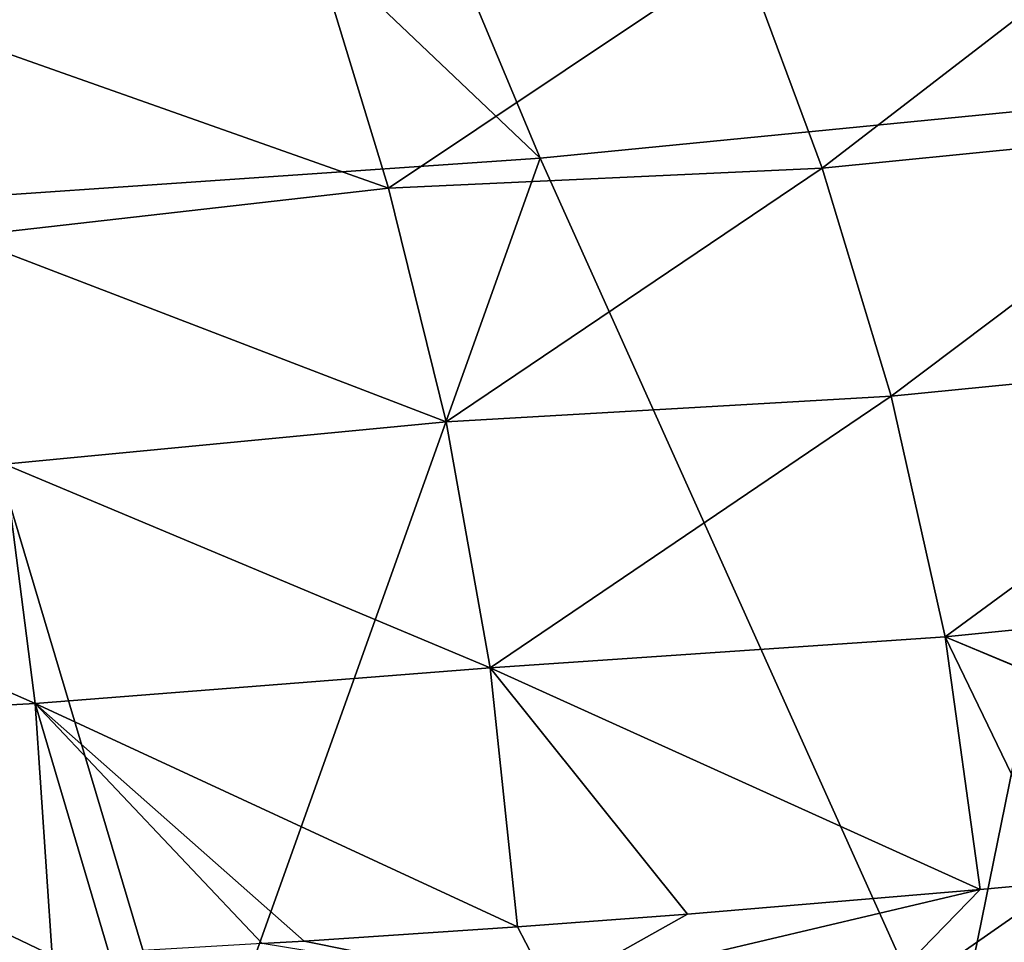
# Model space of a CAD drawing. Header units: metres. Extents: x -92 to 264, y -100 to 50.
# Tile 473 of 656: x 206.68 to 211.51, y -10.85 to -6.33. Entities that reach past the tile are written whole.
import ezdxf

# ---------------------------------------------------------------- set-up
doc = ezdxf.new("R2010")
doc.units = ezdxf.units.M
doc.layers.add('solid_21062050_01', color=7, linetype='CONTINUOUS')

msp = doc.modelspace()

# ---------------------------------------------------------------- linework, layer by layer
at = {"layer": 'solid_21062050_01'}
for points in [[(212.264359, -2.285282, 204.052475), (209.909729, -2.590094, 204.900589), (215.127121, -6.340286, 210.076675)], [(209.909729, -2.590094, 204.900589), (207.489777, -2.828987, 205.565613), (212.220596, -6.712608, 211.112579)], [(209.909729, -2.590094, 204.900589), (212.220596, -6.712608, 211.112579), (215.127121, -6.340286, 210.076675)], [(207.489777, -2.828987, 205.565613), (205.020554, -3.000383, 206.043167), (209.235046, -7.004419, 211.924866)], [(207.489777, -2.828987, 205.565613), (209.235046, -7.004419, 211.924866), (212.220596, -6.712608, 211.112579)], [(205.020554, -3.000383, 206.043167), (206.189865, -7.21383, 212.50827), (209.235046, -7.004419, 211.924866)], [(206.16394, -6.329877, 141.452698), (205.89827, -5.3256, 139.076813), (208.160797, -6.068626, 141.107376)], [(210.61795, -7.053858, 143.700378), (210.224228, -5.992579, 141.269104), (212.257614, -5.790279, 141.211533)], [(210.61795, -7.053858, 143.700378), (212.257614, -5.790279, 141.211533), (212.719589, -6.845491, 143.620651)], [(208.491882, -7.152878, 143.603592), (208.160797, -6.068626, 141.107376), (210.224228, -5.992579, 141.269104)], [(208.491882, -7.152878, 143.603592), (210.224228, -5.992579, 141.269104), (210.61795, -7.053858, 143.700378)], [(206.16394, -6.329877, 141.452698), (208.160797, -6.068626, 141.107376), (208.491882, -7.152878, 143.603592)], [(206.405258, -7.389386, 143.890793), (206.16394, -6.329877, 141.452698), (208.491882, -7.152878, 143.603592)], [(212.220596, -6.712608, 211.112579), (209.235046, -7.004419, 211.924866), (211.249863, -11.484357, 217.992599)], [(212.220596, -6.712608, 211.112579), (211.249863, -11.484357, 217.992599), (214.881866, -11.121347, 216.982498)], [(210.956894, -8.173144, 146.204529), (210.61795, -7.053858, 143.700378), (212.719589, -6.845491, 143.620651)], [(210.956894, -8.173144, 146.204529), (212.719589, -6.845491, 143.620651), (213.121185, -7.958547, 146.104095)], [(209.235046, -7.004419, 211.924866), (206.189865, -7.21383, 212.50827), (207.542114, -11.745054, 218.718521)], [(209.235046, -7.004419, 211.924866), (207.542114, -11.745054, 218.718521), (211.249863, -11.484357, 217.992599)], [(208.774399, -8.297577, 146.173874), (208.491882, -7.152878, 143.603592), (210.61795, -7.053858, 143.700378)], [(208.774399, -8.297577, 146.173874), (210.61795, -7.053858, 143.700378), (210.956894, -8.173144, 146.204529)], [(206.405258, -7.389386, 143.890793), (208.491882, -7.152878, 143.603592), (208.774399, -8.297577, 146.173874)], [(206.189865, -7.21383, 212.50827), (203.783691, -11.901681, 219.15538), (207.542114, -11.745054, 218.718521)], [(206.608078, -8.505708, 146.39772), (206.405258, -7.389386, 143.890793), (208.774399, -8.297577, 146.173874)], [(211.22113, -9.352098, 148.788681), (210.956894, -8.173144, 146.204529), (213.121185, -7.958547, 146.104095)], [(211.22113, -9.352098, 148.788681), (213.121185, -7.958547, 146.104095), (213.440994, -9.131002, 148.668991)], [(208.989502, -9.504575, 148.82576), (208.774399, -8.297577, 146.173874), (210.956894, -8.173144, 146.204529)], [(208.989502, -9.504575, 148.82576), (210.956894, -8.173144, 146.204529), (211.22113, -9.352098, 148.788681)], [(206.608078, -8.505708, 146.39772), (208.774399, -8.297577, 146.173874), (208.989502, -9.504575, 148.82576)], [(204.421188, -8.650124, 146.548813), (206.608078, -8.505708, 146.39772), (206.75827, -9.68059, 148.980286)], [(206.75827, -9.68059, 148.980286), (206.608078, -8.505708, 146.39772), (208.989502, -9.504575, 148.82576)], [(204.514832, -9.803102, 149.08432), (204.421188, -8.650124, 146.548813), (206.75827, -9.68059, 148.980286)], [(211.22113, -9.352098, 148.788681), (213.440994, -9.131002, 148.668991), (213.657455, -10.364394, 151.322586)], [(208.989502, -9.504575, 148.82576), (211.22113, -9.352098, 148.788681), (211.392227, -10.592093, 151.460129)], [(211.22113, -9.352098, 148.788681), (213.657455, -10.364394, 151.322586), (213.636551, -10.366704, 151.324005)], [(211.22113, -9.352098, 148.788681), (213.636551, -10.366704, 151.324005), (211.802322, -10.554284, 151.437637)], [(211.22113, -9.352098, 148.788681), (211.802322, -10.554284, 151.437637), (211.392227, -10.592093, 151.460129)], [(206.75827, -9.68059, 148.980286), (208.989502, -9.504575, 148.82576), (209.123474, -10.77511, 151.567001)], [(208.989502, -9.504575, 148.82576), (211.392227, -10.592093, 151.460129), (209.957275, -10.712881, 151.530991)], [(208.989502, -9.504575, 148.82576), (209.957275, -10.712881, 151.530991), (209.123474, -10.77511, 151.567001)], [(204.514832, -9.803102, 149.08432), (206.75827, -9.68059, 148.980286), (206.843185, -10.91546, 151.645737)], [(206.75827, -9.68059, 148.980286), (209.123474, -10.77511, 151.567001), (208.078766, -10.844738, 151.606506)], [(206.75827, -9.68059, 148.980286), (208.078766, -10.844738, 151.606506), (207.871689, -10.857444, 151.613586)], [(206.75827, -9.68059, 148.980286), (207.871689, -10.857444, 151.613586), (207.120682, -10.900607, 151.637497)], [(206.75827, -9.68059, 148.980286), (207.120682, -10.900607, 151.637497), (206.843185, -10.91546, 151.645737)], [(204.514832, -9.803102, 149.08432), (206.843185, -10.91546, 151.645737), (206.147766, -10.949692, 151.664124)], [(210.646362, -11.360171, 153.010895), (213.636551, -10.366704, 151.324005), (213.657455, -10.364394, 151.322586)], [(211.93663, -11.667404, 153.864273), (210.646362, -11.360171, 153.010895), (213.657455, -10.364394, 151.322586)], [(210.646362, -11.360171, 153.010895), (211.802322, -10.554284, 151.437637), (213.636551, -10.366704, 151.324005)], [(210.646362, -11.360171, 153.010895), (211.392227, -10.592093, 151.460129), (211.802322, -10.554284, 151.437637)], [(209.287491, -11.088979, 152.257629), (209.957275, -10.712881, 151.530991), (211.392227, -10.592093, 151.460129)], [(210.646362, -11.360171, 153.010895), (209.287491, -11.088979, 152.257629), (211.392227, -10.592093, 151.460129)], [(209.287491, -11.088979, 152.257629), (209.123474, -10.77511, 151.567001), (209.957275, -10.712881, 151.530991)], [(209.287491, -11.088979, 152.257629), (208.078766, -10.844738, 151.606506), (209.123474, -10.77511, 151.567001)], [(209.287491, -11.088979, 152.257629), (207.871689, -10.857444, 151.613586), (208.078766, -10.844738, 151.606506)]]:
    msp.add_3dface(points, dxfattribs=at)

doc.saveas('drawing.dxf')
